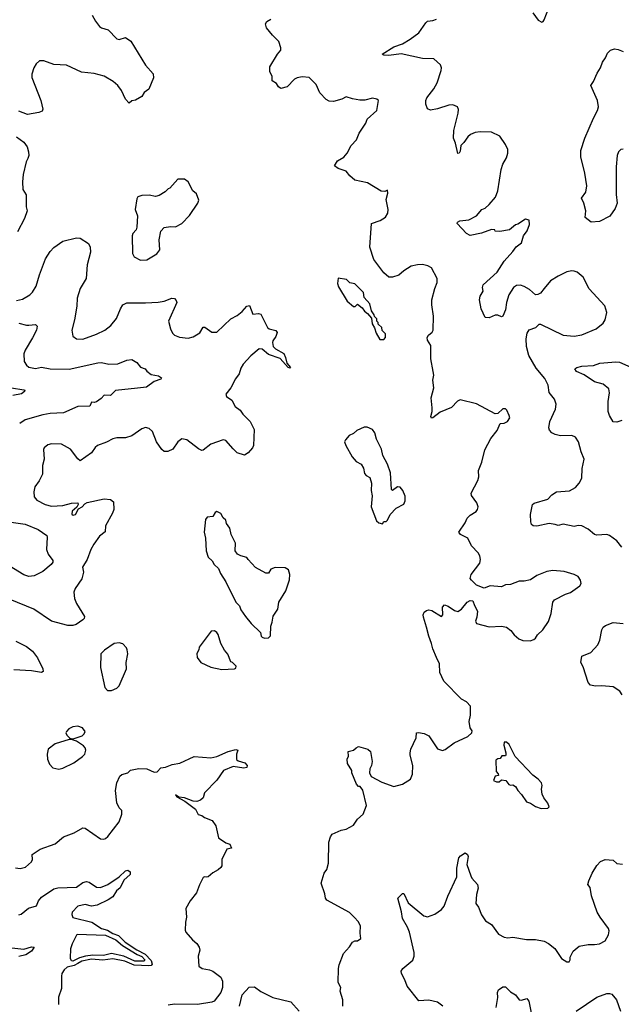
# Model space of a CAD drawing. Extents: x 2133489 to 2292442, y 756223 to 916462.
# Tile 378 of 463: x 2231121 to 2235920, y 863080 to 870929. Entities that reach past the tile are written whole.
import ezdxf

# ---------------------------------------------------------------- set-up
doc = ezdxf.new("R2010")
doc.units = 0

msp = doc.modelspace()

# ---------------------------------------------------------------- linework, layer by layer
at = {"layer": '0CON20XD'}
for points in [[(2235214.1, 870984.1), (2235257.5, 870925), (2235285, 870910), (2235295.9, 870914.1), (2235303.6, 870926.4), (2235359.7, 871070.3)], [(2231698.8, 870965), (2231725, 870916.7), (2231758.8, 870875), (2231775, 870864), (2231827.3, 870847.3), (2231895, 870775.8), (2231915, 870771.4), (2231965, 870786), (2232007, 870757), (2232125, 870566.2), (2232185, 870497.5), (2232190, 870465), (2232152.5, 870375), (2232115, 870347.5), (2232095, 870317.5), (2232045, 870287.5), (2232015, 870282.5), (2231995, 870262.5), (2231964.3, 870294.3), (2231933.8, 870365), (2231905, 870403.3), (2231866.8, 870436.8), (2231795, 870479.2), (2231715, 870500.6), (2231615, 870511.1), (2231495, 870567.3), (2231395, 870571.8), (2231315, 870601.4), (2231279.5, 870600.5), (2231252.7, 870577.3), (2231233.8, 870545), (2231218.8, 870495), (2231217.7, 870467.7), (2231289.2, 870285), (2231305.7, 870215), (2231300, 870200), (2231275, 870189.2), (2231185, 870174.2), (2231115, 870198.6)], [(2233453.3, 870443.3), (2233429.3, 870469.3), (2233375, 870473.8), (2233335, 870465.8), (2233313.8, 870455), (2233255, 870393.3), (2233205, 870381.2), (2233185, 870393.3), (2233169.3, 870419.3), (2233135, 870442.5), (2233136.2, 870475), (2233115.8, 870515), (2233115.8, 870554.2), (2233177, 870653), (2233203.3, 870685), (2233203.3, 870705), (2233187.5, 870755), (2233136.7, 870805), (2233090, 870865), (2233082.5, 870895), (2233093.3, 870915), (2233125, 870934.2)], [(2235924.2, 866725), (2235885, 866775.8), (2235825, 866817.5), (2235805, 866824.2), (2235725, 866820.8), (2235705, 866826), (2235655, 866868.6), (2235605, 866892.9), (2235575, 866895.8), (2235545, 866890), (2235455, 866907.8), (2235415, 866898), (2235393.7, 866903.7), (2235345, 866911.5), (2235245, 866891.1), (2235217.5, 866895), (2235204.3, 866904.3), (2235198, 866925), (2235196.2, 866985), (2235212.5, 867065), (2235225, 867075.8), (2235333.2, 867106.8), (2235365, 867140), (2235402.5, 867165), (2235507.9, 867172.1), (2235555, 867199.2), (2235584.3, 867235), (2235604.2, 867275), (2235608.9, 867351.1), (2235622.9, 867425), (2235598.8, 867485), (2235578, 867565), (2235555, 867600), (2235525, 867614), (2235435, 867612.9), (2235391.7, 867621.7), (2235366.7, 867635), (2235347.3, 867657.3), (2235342, 867675), (2235349.2, 867725), (2235394.2, 867825), (2235400, 867865), (2235386.2, 867905), (2235345, 867957.5), (2235336, 868015), (2235308.8, 868068.8), (2235241.5, 868151.5), (2235181.1, 868251.1), (2235164.7, 868324.7), (2235161.1, 868385), (2235169.7, 868430.3), (2235185, 868456.7), (2235237.5, 868475), (2235265, 868502.5), (2235275, 868502.5), (2235455, 868413.8), (2235545, 868406.2), (2235604.2, 868415.8), (2235720, 868465), (2235775, 868510), (2235792, 868535), (2235804, 868595), (2235788.3, 868648.3), (2235664.4, 868784.4), (2235615, 868876.7), (2235566.7, 868915), (2235545, 868923.8), (2235525, 868926.2), (2235485, 868918.8), (2235417.5, 868885), (2235355, 868846.2), (2235303.8, 868785), (2235275, 868750), (2235255, 868738.8), (2235235, 868736.7), (2235188.8, 868778.8), (2235145, 868802.5), (2235115, 868813.8), (2235085, 868808.8), (2235061.2, 868795), (2235022.5, 868735), (2235003.9, 868673.9), (2234995.8, 868615), (2234975, 868566.7), (2234965, 868560), (2234935, 868573.3), (2234915, 868573.3), (2234865, 868551.2), (2234833.6, 868553.6), (2234803.3, 868625), (2234788.8, 868695), (2234793.3, 868725), (2234819.2, 868765), (2234814, 868795), (2234817.5, 868815), (2234928.8, 868915), (2234985.7, 869004.3), (2235055, 869080), (2235081.8, 869118.2), (2235125, 869150), (2235140.8, 869205), (2235170, 869245), (2235188.8, 869295), (2235185, 869330), (2235155, 869340), (2235095, 869300), (2235076, 869294), (2235027.5, 869255), (2234950.7, 869240.7), (2234915, 869242.5), (2234910, 869255), (2234885, 869256.2), (2234805, 869227.1), (2234715, 869209.2), (2234686.2, 869225), (2234611.2, 869305), (2234613.3, 869315), (2234632.5, 869325), (2234705, 869332.9), (2234763.8, 869365), (2234807.5, 869415), (2234835, 869427.5), (2234865, 869456.2), (2234915.7, 869515), (2234935.6, 869565), (2234962.5, 869735), (2234975, 869777.5), (2235003.6, 869826.4), (2235016.1, 869863.9), (2235014, 869895), (2234997.5, 869935), (2234950.3, 870000.3), (2234885, 870031.2), (2234795, 870034), (2234755, 870029.2), (2234716.6, 870013.4), (2234695.8, 869995), (2234665, 869948.8), (2234640, 869925), (2234635, 869880), (2234626.4, 869863.6), (2234615, 869862.5), (2234598, 869945), (2234582.2, 869985), (2234584.5, 870045.5), (2234619.2, 870185), (2234621.7, 870211.7), (2234613.9, 870233.9), (2234575, 870248.8), (2234545, 870248), (2234455, 870218), (2234398.3, 870208.3), (2234375, 870217.5), (2234360, 870255), (2234360, 870285), (2234368.8, 870305), (2234423.6, 870376.4), (2234450.6, 870425), (2234482.9, 870525), (2234485.7, 870545.7), (2234477.8, 870567.8), (2234425, 870616.9), (2234335, 870620.6), (2234165, 870655.6), (2234065, 870644.2), (2234027, 870647), (2234012.5, 870655), (2234105, 870711.9), (2234175, 870735.8), (2234235, 870772.9), (2234306, 870825), (2234360, 870905), (2234375, 870915.8), (2234417.6, 870922.4), (2234445, 870932.5)], [(2235935, 869898), (2235916.1, 869893.9), (2235896.7, 869875), (2235886.2, 869845), (2235880, 869755), (2235878, 869535), (2235886.2, 869465), (2235871.2, 869425), (2235827.3, 869362.7), (2235745, 869318.8), (2235680, 869315), (2235631.7, 869351.7), (2235636.7, 869405), (2235622, 869465), (2235601.2, 869505), (2235638.1, 869555), (2235644.2, 869604.2), (2235629.5, 869705), (2235598.1, 869835), (2235596, 869885), (2235628.5, 869985), (2235697.9, 870145), (2235730.4, 870205), (2235736.9, 870233.1), (2235728.9, 870285), (2235676.5, 870405), (2235698.2, 870435), (2235726.9, 870503.1), (2235754.6, 870545), (2235769.5, 870590.5), (2235794.6, 870625), (2235808.9, 870661.1), (2235835, 870686), (2235865, 870695.8), (2235895, 870692.5), (2235935, 870674)], [(2233698, 863065), (2233698, 863115), (2233676.7, 863185), (2233683.8, 863215), (2233662.5, 863255), (2233664.3, 863365), (2233670, 863395), (2233704, 863485), (2233751.7, 863538.3), (2233775, 863576.7), (2233795, 863586.2), (2233815, 863586.2), (2233843.3, 863605), (2233836.1, 863646.1), (2233838.8, 863705), (2233820.5, 863740.5), (2233793, 863773), (2233752.3, 863812.3), (2233570.3, 863910.3), (2233560, 863925), (2233555, 863960), (2233527.1, 864045), (2233551.1, 864125), (2233570, 864155), (2233584.4, 864205.6), (2233586.2, 864373.8), (2233600, 864415), (2233613.9, 864436.1), (2233685, 864468), (2233725, 864476.7), (2233785, 864508.8), (2233816.2, 864555), (2233861.2, 864595), (2233888.8, 864665), (2233857.7, 864787.7), (2233837.5, 864815), (2233825, 864817.5), (2233808.8, 864835), (2233770, 864925), (2233770, 864945), (2233735, 865000), (2233732.5, 865035), (2233743, 865057), (2233742.5, 865095), (2233783.6, 865106.4), (2233804.2, 865125.8), (2233825, 865134.2), (2233897.5, 865115), (2233920, 865095), (2233933.3, 865015), (2233928.8, 864985), (2233915, 864957.5), (2233911.2, 864925), (2233926.1, 864896.1), (2234009.8, 864849.8), (2234105, 864816.9), (2234175, 864833.8), (2234237.5, 864875), (2234253.3, 864915), (2234256.2, 864985), (2234236, 865065), (2234236.2, 865085), (2234241.2, 865115), (2234283.3, 865205), (2234287, 865243), (2234303, 865247), (2234348.3, 865238.3), (2234385, 865220), (2234455, 865117.5), (2234495, 865102.5), (2234515, 865110), (2234587.5, 865165), (2234696.1, 865213.9), (2234728.8, 865245), (2234729.5, 865259.5), (2234713.3, 865285), (2234706.7, 865335), (2234716.2, 865385), (2234715.9, 865455.9), (2234685, 865490), (2234645, 865511.2), (2234504.3, 865655), (2234471.5, 865725), (2234470, 865795), (2234445.6, 865845), (2234415.5, 865915), (2234407.2, 865957.2), (2234383.5, 866015), (2234367.4, 866087.4), (2234341.4, 866165), (2234340, 866185), (2234347.1, 866205), (2234365, 866219.5), (2234385, 866224.4), (2234409.1, 866219.1), (2234485, 866172.5), (2234496.7, 866185), (2234493.9, 866246.1), (2234510, 866265), (2234540, 866255), (2234589.3, 866219.3), (2234615, 866212.5), (2234645, 866230), (2234690, 866285), (2234715, 866300), (2234737, 866297), (2234748.3, 866258.3), (2234772.5, 866215), (2234767.5, 866165), (2234756.2, 866135), (2234765, 866116.7), (2234865, 866088.6), (2234965, 866094.2), (2235005, 866086.2), (2235039.7, 866059.7), (2235065.8, 866025.8), (2235103, 865993), (2235135, 865981.2), (2235191.7, 865978.3), (2235221.7, 865988.3), (2235235, 866000), (2235251.2, 866025), (2235294.2, 866065), (2235338.3, 866131.7), (2235360.8, 866195), (2235372.9, 866285), (2235386.2, 866305), (2235475, 866348.8), (2235515, 866362), (2235590, 866415), (2235600, 866435), (2235595, 866460), (2235575, 866490), (2235545, 866506.2), (2235465, 866531.2), (2235375, 866538), (2235325, 866530), (2235245, 866498.8), (2235195, 866463.3), (2235145, 866453.8), (2235105, 866453.8), (2235035, 866426.7), (2234995, 866423.3), (2234965, 866406.7), (2234875, 866415.8), (2234825, 866397.5), (2234765, 866422.5), (2234725, 866460), (2234713.3, 866475), (2234721.2, 866505), (2234792.4, 866597.6), (2234795.6, 866625), (2234790.6, 866655), (2234778.1, 866678.1), (2234724, 866735), (2234695, 866796.7), (2234637.5, 866825), (2234623.3, 866845), (2234675, 866917.5), (2234690, 866955), (2234715, 866980), (2234761.7, 867008.3), (2234773.3, 867025), (2234778.8, 867045), (2234767.7, 867077.7), (2234723.8, 867135), (2234721.2, 867155), (2234775.7, 867255), (2234782.9, 867285), (2234780.8, 867335), (2234807, 867403), (2234831.2, 867498.8), (2234879.3, 867590.7), (2234930, 867655), (2234955, 867710), (2234986.4, 867713.6), (2235012.5, 867725), (2235030, 867755), (2235026.7, 867775), (2235007.5, 867815), (2234995, 867827.5), (2234973.9, 867826.1), (2234935, 867790), (2234915, 867787.5), (2234765, 867868), (2234635, 867898), (2234612.1, 867887.9), (2234565, 867836.2), (2234475, 867800), (2234417.5, 867755), (2234405, 867753.3), (2234400, 867765), (2234411.2, 867805), (2234412, 867835), (2234402.9, 867915), (2234424.3, 867995), (2234416, 868055), (2234423.8, 868095), (2234420, 868125), (2234401.4, 868225), (2234402, 868332), (2234374.4, 868374.4), (2234371.4, 868395), (2234382, 868415), (2234412.2, 868437.8), (2234419.4, 868455), (2234422.9, 868565), (2234409.4, 868655), (2234409.4, 868695), (2234431.5, 868785), (2234451.1, 868835), (2234450.8, 868865), (2234405, 868952), (2234376.4, 868966.4), (2234335, 868976.9), (2234295, 868975.8), (2234245, 868964.2), (2234185, 868927.5), (2234145, 868892.5), (2234095, 868875.6), (2234065, 868875.7), (2234025, 868911.4), (2233947, 869017), (2233913.5, 869115), (2233928.8, 869305), (2233997, 869327), (2234039.4, 869355), (2234057, 869387), (2234059.4, 869415), (2234043.8, 869495), (2234057, 869547), (2234055, 869570), (2234035, 869560), (2234005, 869562.5), (2233895, 869627.5), (2233795, 869650), (2233754.3, 869684.3), (2233725, 869722.5), (2233662.3, 869742.3), (2233632.5, 869765), (2233656.7, 869805), (2233705.8, 869834.2), (2233733.3, 869865), (2233766.2, 869925), (2233808.7, 869971.3), (2233830, 870025), (2233881.2, 870105), (2233894.2, 870135.8), (2233970, 870205), (2233982.5, 870285), (2233970, 870295), (2233935, 870303.3), (2233875, 870286.7), (2233835, 870286.7), (2233775, 870296.7), (2233725, 870313.3), (2233690, 870295), (2233625, 870276.2), (2233589.5, 870279.5), (2233565, 870293.3), (2233516.7, 870345), (2233485, 870412.5), (2233453.3, 870443.3)], [(2231095, 869994), (2231155, 869953.8), (2231180, 869915), (2231192.5, 869875), (2231194.2, 869845), (2231186.7, 869823.3), (2231172.5, 869795), (2231148, 869695), (2231143.8, 869635), (2231146.2, 869575), (2231173.6, 869533.6), (2231173.9, 869436.1), (2231180, 869405), (2231160, 869345), (2231105, 869237.5)], [(2232085, 869012.5), (2232135, 869013.8), (2232215, 869063.3), (2232238.8, 869095), (2232233.9, 869173.9), (2232246.2, 869243.8), (2232275, 869272.5), (2232325, 869280), (2232365, 869276.7), (2232415, 869303.3), (2232475, 869366.7), (2232543.3, 869465), (2232549.3, 869489.3), (2232530.7, 869540.7), (2232502.5, 869565), (2232466.4, 869636.4), (2232437, 869657), (2232383, 869657), (2232320, 869585), (2232305, 869580), (2232283, 869557), (2232233.6, 869526.4), (2232205, 869520), (2232155, 869530), (2232095, 869526.7), (2232065, 869517.5), (2232055, 869500), (2232043.8, 869415), (2232060, 869365), (2232055.8, 869275.8), (2232050, 869255), (2232024.4, 869225.6), (2232019.2, 869205), (2232022, 869065), (2232035, 869037.5), (2232085, 869012.5)], [(2231095, 868691.4), (2231145, 868701.9), (2231202.5, 868735), (2231225, 868758), (2231253.3, 868805), (2231280.5, 868895), (2231328.2, 869021.8), (2231365, 869080), (2231395, 869113.3), (2231465, 869162.9), (2231575, 869191.1), (2231605, 869187.1), (2231671.2, 869145), (2231682.5, 869115), (2231685.8, 869075), (2231660, 868975), (2231650.8, 868865), (2231604.3, 868785), (2231579.7, 868710.3), (2231577.1, 868645), (2231558.6, 868535), (2231537.5, 868455), (2231546.7, 868405), (2231575, 868383.8), (2231625, 868382.5), (2231735, 868421.4), (2231801.2, 868455), (2231848.7, 868491.3), (2231894.3, 868545.7), (2231926.8, 868623.2), (2231945, 868656.2), (2231975, 868672.5), (2232125, 868671.5), (2232225, 868678.1), (2232275, 868685.6), (2232335, 868710), (2232355, 868706.2), (2232370.7, 868690.7), (2232373.8, 868675), (2232307.5, 868525), (2232325.6, 868465), (2232340.7, 868430.7), (2232355, 868414.2), (2232395, 868399.2), (2232465, 868390), (2232505, 868400), (2232557.3, 868432.7), (2232585, 868478.8), (2232598, 868478), (2232655, 868436.7), (2232695, 868438.8), (2232805.9, 868544.1), (2232855, 868571.2), (2232896.8, 868603.2), (2232934.4, 868645.6), (2232955, 868650), (2232980.7, 868580.7), (2233025, 868587.5), (2233045, 868582.5), (2233097.5, 868475), (2233110, 868465), (2233165, 868451.2), (2233175.8, 868434.2), (2233165.7, 868404.3), (2233140.3, 868369.7), (2233137.5, 868355), (2233144.3, 868325), (2233161.2, 868305), (2233227.8, 868267.8), (2233242.5, 868235), (2233251.2, 868191.2), (2233282.5, 868155), (2233275, 868150), (2233263.3, 868155), (2233198.6, 868228.6), (2233105, 868258.8), (2233055, 868301.4), (2233032.5, 868305), (2232965, 868250), (2232905, 868182), (2232885, 868150), (2232872.9, 868105), (2232843.1, 868065), (2232805.5, 867994.5), (2232766.7, 867945), (2232770, 867925), (2232813.3, 867895), (2232840, 867845), (2232880, 867815), (2232900, 867785), (2232960, 867725), (2232992.5, 867662.5), (2232987.1, 867535), (2232979.2, 867515), (2232945, 867476.2), (2232915, 867457.5), (2232855, 867476), (2232825, 867508.8), (2232765, 867573.3), (2232745, 867580), (2232645, 867544.3), (2232585, 867498), (2232575, 867496), (2232548.3, 867508.3), (2232455, 867580), (2232415, 867587.5), (2232384, 867565), (2232343.6, 867506.4), (2232303.8, 867486.2), (2232275, 867488), (2232255, 867503.3), (2232214, 867565), (2232182, 867645), (2232155, 867671.2), (2232125, 867678.8), (2232095, 867666.2), (2232015, 867612), (2231965, 867596), (2231895, 867596), (2231865, 867588.8), (2231815, 867560), (2231742.5, 867535), (2231722.7, 867517.3), (2231694.2, 867475.8), (2231605, 867412.5), (2231585, 867427.5), (2231526.4, 867506.4), (2231455, 867544.2), (2231375, 867548.9), (2231345, 867541.1), (2231317, 867517), (2231312.6, 867502.6), (2231315.6, 867425), (2231304.5, 867374.5), (2231302.9, 867305), (2231276.6, 867253.4), (2231242, 867205), (2231233.8, 867165), (2231238, 867125), (2231258.3, 867098.3), (2231324.5, 867064.5), (2231375, 867051.4), (2231465, 867055.7), (2231534.2, 867074.2), (2231585, 867078.8), (2231589.2, 867065), (2231577, 867043), (2231539.7, 867010.3), (2231538.2, 866988.2), (2231548.7, 866978.7), (2231567, 866985), (2231591.2, 867028.8), (2231619.4, 867045), (2231640.2, 867069.8), (2231658.7, 867081.3), (2231795, 867109.2), (2231845, 867103.8), (2231870, 867085), (2231871.2, 867025), (2231861.2, 866995), (2231806, 866895), (2231803.9, 866846.1), (2231759.3, 866810.7), (2231712.5, 866747.5), (2231688.4, 866705), (2231659.3, 866625), (2231623.5, 866565), (2231630.3, 866525), (2231617.3, 866472.7), (2231564.3, 866395.7), (2231554, 866365), (2231560, 866315), (2231574, 866275), (2231638.3, 866171.7), (2231636, 866155), (2231626.2, 866145), (2231571.3, 866108.7), (2231545, 866099.4), (2231505, 866098.9), (2231376, 866134), (2231235, 866230), (2231045, 866306.7)], [(2234025, 868380), (2234040, 868395), (2234040, 868425), (2234011.7, 868451.7), (2234010, 868475), (2233981.7, 868501.7), (2233980, 868515), (2233970, 868525), (2233970, 868545), (2233951.7, 868561.7), (2233950, 868575), (2233928.3, 868608.3), (2233913.3, 868665), (2233870, 868715), (2233863.3, 868755), (2233795, 868823.3), (2233755, 868830), (2233727, 868857), (2233661.7, 868868.3), (2233657, 868827), (2233665, 868800), (2233733.3, 868685), (2233785, 868642.5), (2233798.3, 868641.7), (2233815, 868660), (2233853, 868633), (2233872.5, 868605), (2233896.4, 868586.4), (2233928.3, 868548.3), (2233932.5, 868505), (2233951.7, 868471.7), (2233965, 868430), (2233995, 868380), (2234025, 868380)], [(2231115, 868510.5), (2231175, 868493.3), (2231195, 868494.4)], [(2231195, 868494.4), (2231248.8, 868498.8), (2231262, 868485), (2231255.6, 868455), (2231225, 868392), (2231164.3, 868295), (2231154.3, 868265), (2231158, 868205), (2231175.7, 868175.7), (2231195, 868160), (2231248.8, 868148.8), (2231295, 868158.1), (2231365, 868146.5), (2231515, 868142.1), (2231745, 868193.5), (2231775, 868195.6), (2231832.4, 868182.4), (2231905, 868184.3), (2231975, 868214), (2232015, 868220), (2232055, 868196.7), (2232085, 868160), (2232122.5, 868145), (2232136.1, 868126.1), (2232170, 868100), (2232229.8, 868089.8), (2232253.8, 868075), (2232247.8, 868062.2), (2232195, 868045.8), (2232131.7, 867998.3), (2232061.9, 867991.9), (2231885, 867971.9), (2231845, 867932.9), (2231795, 867935.8), (2231771.2, 867908.8), (2231735, 867883.3), (2231715, 867877.5), (2231695, 867880), (2231681.7, 867848.3), (2231585, 867844.4), (2231470, 867795), (2231365, 867789.6), (2231305, 867780), (2231165, 867738.9), (2231121.4, 867708.6)], [(2235925, 867733.8), (2235885, 867720), (2235855, 867722.5), (2235825, 867772.5), (2235816.2, 867805), (2235815.8, 867885), (2235825.6, 867955), (2235819.2, 867985), (2235775, 868024.2), (2235705, 868042), (2235625, 868098.6), (2235562.5, 868125), (2235550, 868145), (2235565, 868156), (2235605, 868166.9), (2235698.8, 868171.2), (2235749.7, 868190.3), (2235875, 868201.2), (2235905, 868200), (2235995, 868159.2)], [(2231055.4, 867995.4), (2231155, 867978.8), (2231162.5, 867975), (2231160, 867965), (2231135, 867946.2), (2231067.2, 867932.8)], [(2234015, 866910), (2234025, 866930), (2234045, 866930), (2234055, 866940), (2234076.4, 866983.6), (2234124.1, 867035.9), (2234185, 867066.7), (2234197.3, 867092.7), (2234195, 867130), (2234177.5, 867175), (2234155, 867201.2), (2234135, 867206), (2234095, 867176.7), (2234086.7, 867185), (2234077.9, 867317.9), (2234054, 867385), (2234018.8, 867455), (2234006.2, 867505), (2233966.7, 867585), (2233953.3, 867635), (2233935, 867662.5), (2233891.7, 867681.7), (2233868.3, 867681.7), (2233810, 867655), (2233785, 867630), (2233750, 867615), (2233719.3, 867580.7), (2233713.3, 867565), (2233723.3, 867535), (2233773.9, 867443.9), (2233805, 867407.5), (2233845.9, 867385.9), (2233863.3, 867355), (2233871.7, 867311.7), (2233885, 867296.7), (2233915, 867280), (2233927.5, 867235), (2233926, 867175), (2233932.3, 867132.3), (2233923.8, 867045), (2233967.5, 866935), (2233985, 866917.5), (2234015, 866910)], [(2233075, 866000), (2233105, 866002.5), (2233121.7, 866018.3), (2233123.8, 866095), (2233136, 866125), (2233144, 866175), (2233180.3, 866229.7), (2233188, 866285), (2233243.8, 866375), (2233273.3, 866465), (2233276.2, 866505), (2233265, 866542.5), (2233239.3, 866559.3), (2233158.3, 866561.7), (2233125, 866547.5), (2233105, 866517.5), (2233085, 866517.5), (2233002.7, 866562.7), (2232942.5, 866625), (2232933, 866643), (2232885, 866653.8), (2232859.5, 866669.5), (2232840, 866695), (2232842.5, 866755), (2232808.8, 866825), (2232798.8, 866875), (2232772.3, 866912.3), (2232765, 866940), (2232745, 866957.5), (2232725, 866992.5), (2232695, 867007.5), (2232680.7, 866999.3), (2232660.7, 866969.3), (2232616.4, 866963.6), (2232603.3, 866945), (2232593.8, 866845), (2232603.8, 866795), (2232610, 866695), (2232624.2, 866644.2), (2232655.9, 866615.9), (2232673.3, 866585), (2232706.2, 866555), (2232724.3, 866514.3), (2232767, 866447), (2232846.2, 866285), (2232875, 866256.7), (2232886.2, 866225), (2232922.7, 866172.7), (2232966.7, 866115), (2233042.5, 866045), (2233047.5, 866015), (2233055, 866007.5), (2233075, 866000)], [(2231054.7, 866924.7), (2231165, 866906.2), (2231268.8, 866865), (2231336.7, 866816.7), (2231342, 866805), (2231334.3, 866705), (2231348.9, 866668.9), (2231386.8, 866616.8), (2231387.1, 866605), (2231371.4, 866585), (2231305, 866530.8), (2231237.5, 866495), (2231195, 866491.1), (2231155, 866504.5), (2231036.5, 866576.5)], [(2235925.8, 865545.8), (2235907.3, 865577.3), (2235855, 865609.5), (2235765, 865618.3), (2235713.6, 865616.4), (2235674.4, 865625), (2235654.5, 865645), (2235615, 865770), (2235597.8, 865805), (2235605.8, 865854.2), (2235676.3, 865883.7), (2235732, 865945), (2235747.5, 865982.5), (2235764.5, 866065.5), (2235774.4, 866085.6), (2235795, 866100), (2235855, 866122.5), (2235935, 866116.2)], [(2232735, 865748.8), (2232835, 865753.3), (2232845, 865760), (2232847.5, 865775), (2232820, 865805), (2232805, 865810), (2232781.2, 865871.2), (2232755, 865902.5), (2232726.2, 865955), (2232705, 866027.5), (2232693.9, 866043.9), (2232675, 866056.7), (2232650, 866055), (2232553.9, 865926.1), (2232550, 865905), (2232533.9, 865876.1), (2232536.7, 865845), (2232567.5, 865805), (2232645, 865768.8), (2232735, 865748.8)], [(2231091.2, 865975), (2231175, 865932.9), (2231223.3, 865895), (2231263.1, 865843.1), (2231306.4, 865753.6), (2231307.7, 865732.3), (2231295, 865726.2), (2231215, 865738.6), (2231075, 865747.1)], [(2231855, 865581.2), (2231895, 865600), (2231915, 865617.5), (2231973.3, 865755), (2231970, 865805), (2231983.3, 865875), (2231980, 865905), (2231973, 865923), (2231943, 865953), (2231915, 865962.5), (2231875, 865956.7), (2231797, 865903), (2231767.5, 865875), (2231766.7, 865765), (2231801.2, 865605), (2231822.3, 865582.3), (2231855, 865581.2)], [(2231545, 865197.5), (2231565, 865202.5), (2231618.6, 865221.4), (2231636.7, 865235), (2231643.3, 865255), (2231623.6, 865283.6), (2231585, 865296.2), (2231545, 865292), (2231514.4, 865275.6), (2231493.8, 865255), (2231490, 865245), (2231496.4, 865226.4), (2231521.7, 865201.7), (2231545, 865197.5)], [(2231435, 864953.8), (2231465, 864962), (2231552.5, 865005), (2231623.3, 865055), (2231641.2, 865075), (2231648.8, 865105), (2231643.8, 865125), (2231631.2, 865141.2), (2231575, 865176.7), (2231535, 865190), (2231515, 865190), (2231404.5, 865155.5), (2231347.5, 865115), (2231341.2, 865075), (2231344, 865035), (2231358, 864995), (2231385, 864963.8), (2231435, 864953.8)], [(2235280.7, 864640.7), (2235335, 864643.8), (2235343.3, 864655), (2235333.9, 864683.9), (2235303.3, 864725), (2235290, 864755), (2235282.5, 864795), (2235290, 864825), (2235283.3, 864845), (2235256.7, 864875), (2235215, 864906.2), (2235073.3, 865055), (2235025, 865150), (2235005, 865170), (2234985, 865170), (2234983, 865147), (2235000, 865085), (2235000, 865065), (2234995, 865060), (2234968.3, 865061.7), (2234955, 865040), (2234935, 865037.5), (2234920, 865025), (2234922.5, 864935), (2234938.3, 864918.3), (2234940, 864905), (2234915, 864900), (2234900, 864865), (2234925, 864852.5), (2234947, 864853), (2234965, 864870), (2235000, 864865), (2235023, 864833), (2235035, 864827.5), (2235055, 864830), (2235075, 864816.7), (2235093.9, 864783.9), (2235125, 864753.3), (2235165, 864693.3), (2235195, 864683.3), (2235235, 864656.7), (2235280.7, 864640.7)], [(2231087, 864167), (2231125, 864161.4), (2231166.8, 864173.2), (2231216.2, 864215), (2231223.8, 864235), (2231220, 864275), (2231284.4, 864315.6), (2231405, 864358.8), (2231470, 864415), (2231555, 864445.7), (2231625, 864485.8), (2231644.2, 864484.2), (2231765, 864400), (2231793.6, 864396.4), (2231805, 864401.2), (2231825, 864418.8), (2231914.4, 864535.6), (2231936, 864595), (2231936.7, 864625), (2231915.9, 864645.9), (2231896.2, 864685), (2231886, 864785), (2231895.8, 864845), (2231921.2, 864898.8), (2231935, 864911.2), (2231983.6, 864926.4), (2232005, 864946.7), (2232070.5, 864959.5), (2232135, 864957.5), (2232195, 864930), (2232217.9, 864932.1), (2232247.5, 864965), (2232285, 864970), (2232337.2, 864992.8), (2232398.2, 865001.8), (2232512.5, 865055), (2232645, 865045.8), (2232695, 865054.3), (2232785, 865094.4), (2232845, 865112), (2232862.5, 865105), (2232852, 865075), (2232851.7, 865031.7), (2232865, 865020), (2232917.5, 865005), (2232936.7, 864985), (2232933.3, 864966.7), (2232908.3, 864961.7), (2232825, 864975.7), (2232746.2, 864945), (2232693.9, 864866.1), (2232596.2, 864765), (2232583.8, 864725), (2232563.9, 864706.1), (2232535, 864698), (2232505, 864700), (2232436.1, 864726.1), (2232390, 864730), (2232365, 864750), (2232375, 864733.8), (2232439.2, 864699.2), (2232523.3, 864635), (2232545, 864592.5), (2232575, 864586.2), (2232595, 864570), (2232655.7, 864545.7), (2232685, 864502.5), (2232706.4, 864406.4), (2232765, 864367.5), (2232796.4, 864356.4), (2232810, 864325), (2232774.1, 864315.9), (2232733.8, 864235), (2232733.8, 864185), (2232725, 864170), (2232705, 864151.2), (2232661.2, 864128.8), (2232625, 864097.5), (2232615, 864093.3), (2232595, 864097.5), (2232585, 864090), (2232555, 864032.5), (2232531.2, 863968.8), (2232480, 863905), (2232446.7, 863845), (2232452.5, 863775), (2232443.3, 863735), (2232440.7, 863670.7), (2232447.5, 863655), (2232500, 863595), (2232535, 863563.8), (2232552.5, 863535), (2232557.3, 863512.7), (2232546, 863465), (2232551.2, 863385), (2232577.5, 863365), (2232635, 863356), (2232662.5, 863345), (2232725.9, 863295.9), (2232740, 863265), (2232739.4, 863215), (2232727, 863173), (2232673.3, 863105), (2232655, 863096.2), (2232540.5, 863079.5), (2232355, 863081.4), (2232305, 863074.2)], [(2234497.5, 863065), (2234455, 863096), (2234385, 863113.8), (2234305, 863108.8), (2234210.8, 863225), (2234194.3, 863274.3), (2234166.1, 863326.1), (2234163.8, 863345), (2234176.2, 863365), (2234257.6, 863432.4), (2234267.3, 863462.7), (2234267, 863493), (2234231.4, 863655), (2234215.6, 863695), (2234174.4, 863765), (2234167.9, 863817.9), (2234137.5, 863925), (2234175, 863962.5), (2234185, 863962.5), (2234220.3, 863890.3), (2234345, 863785.8), (2234375, 863778.6), (2234431.9, 863798.1), (2234485.4, 863834.6), (2234508, 863862), (2234535, 863943.3), (2234607.5, 864095), (2234608.8, 864165), (2234623, 864247), (2234637, 864263), (2234675, 864287.5), (2234692.5, 864275), (2234698.3, 864258.3), (2234688.8, 864195), (2234718.8, 864105), (2234728.8, 864085), (2234773.3, 864035), (2234778.8, 864005), (2234763.8, 863955), (2234758.8, 863885), (2234782, 863855), (2234804.4, 863794.4), (2234836.1, 863746.1), (2234885.9, 863715.9), (2234940.5, 863640.5), (2234985, 863614), (2235015, 863610), (2235055, 863616.2), (2235165, 863597.8), (2235235, 863596.5), (2235305, 863584.4), (2235340, 863565), (2235388.8, 863525), (2235444.1, 863444.1), (2235485, 863417.5), (2235505, 863420), (2235512.5, 863435), (2235512.5, 863455), (2235536.7, 863505), (2235585, 863543.3), (2235655, 863557.5), (2235705, 863555.7), (2235745, 863563.1), (2235790, 863585), (2235816.7, 863635), (2235823.3, 863665), (2235816.7, 863685), (2235750, 863775), (2235728, 863815), (2235681.2, 863945), (2235671.7, 864011.7), (2235653.3, 864035), (2235660, 864065), (2235688, 864125), (2235725, 864186.7), (2235755, 864218.8), (2235792.5, 864235), (2235855, 864230), (2235885, 864203.3), (2235928.3, 864198.3)], [(2231115, 863794), (2231132.3, 863797.7), (2231193, 863847), (2231254.3, 863865.7), (2231271.1, 863905), (2231295.5, 863935), (2231395, 864000), (2231425, 864008.2), (2231575, 864013.6), (2231625, 864051.2), (2231655, 864060), (2231675, 864054.2), (2231735, 864014.5), (2231765, 864012.1), (2231823.7, 864036.3), (2231914.5, 864095.5), (2231966.4, 864143.6), (2231985, 864150), (2232003.3, 864135), (2232003.3, 864115), (2231951.2, 864068.8), (2231922.1, 864007.9), (2231893.3, 863985), (2231863.1, 863936.9), (2231828.2, 863911.8), (2231739.2, 863870.8), (2231695, 863863.6), (2231645, 863876.4), (2231585, 863862.9), (2231540, 863815), (2231536.2, 863795), (2231545, 863773.3), (2231695.9, 863735.9), (2231773.3, 863685), (2231821.9, 863671.9), (2231865.7, 863645), (2231909.3, 863629.3), (2231963.1, 863575), (2232055.3, 863515), (2232121, 863481), (2232170.5, 863430.5), (2232179, 863401), (2232169.4, 863390.6), (2232152.7, 863387.3), (2232035, 863392.2), (2231961.1, 863425), (2231865, 863443.8), (2231785, 863431.5), (2231695, 863439.5), (2231618.2, 863425), (2231584.5, 863405.5), (2231555, 863388.5), (2231500, 863375), (2231475.9, 863354.1), (2231458.8, 863325), (2231453.8, 863305), (2231453.8, 863205), (2231431.7, 863138.3), (2231430.7, 863079.3)], [(2232115, 863424.4), (2232040.9, 863425), (2231952.8, 863462.8), (2231855, 863485.4), (2231788.7, 863468.7), (2231705, 863472.6), (2231645.7, 863464.3), (2231599.3, 863450.7), (2231544.7, 863424.8), (2231535, 863427.6), (2231526.9, 863445), (2231530.5, 863525), (2231543, 863565), (2231581.1, 863638.9), (2231805, 863631.6), (2231887.3, 863595), (2231940.2, 863550.2), (2232057.4, 863477.4), (2232095, 863461.9), (2232119.7, 863435), (2232115, 863424.4)], [(2231033.7, 863533.7), (2231155, 863520.5), (2231215, 863537.5), (2231236.7, 863535), (2231216.3, 863503.7), (2231170.8, 863475), (2231115, 863460)], [(2232873.8, 863065), (2232895, 863156.7), (2232952.7, 863217.3), (2232995, 863220), (2233045, 863181.2), (2233140, 863135), (2233285, 863098.8), (2233350, 863025)], [(2234921.5, 863055), (2234935.6, 863135), (2234932.2, 863175), (2234940, 863195), (2234975, 863220), (2234995, 863220.6), (2235035, 863180.8), (2235076.7, 863155), (2235106.4, 863116.4), (2235123, 863113), (2235166.2, 863126.2), (2235181.2, 863105), (2235205.7, 862985)], [(2235558.8, 863025), (2235725, 863137.1), (2235805, 863165.8), (2235825, 863167.5), (2235845, 863160), (2235881.4, 863115), (2235912.5, 863025)]]:
    msp.add_lwpolyline(points, dxfattribs=at)

doc.saveas('drawing.dxf')
